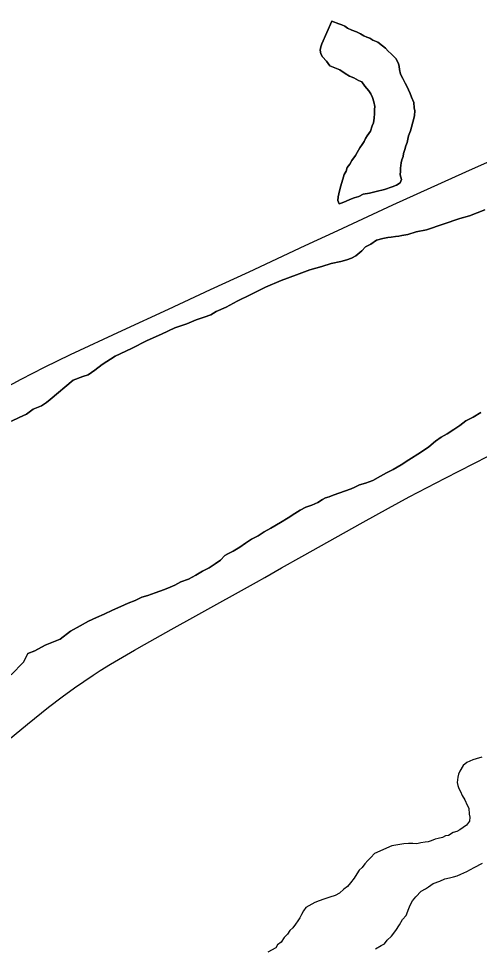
# Model space of a CAD drawing. Extents: x -483 to 680, y 0 to 440.
# Drawn here: x 186.57 to 201.4, y 190.46 to 220.38 of the extents above; entities that cross this region are included whole.
import ezdxf

# ---------------------------------------------------------------- set-up
doc = ezdxf.new("R2010")
doc.units = 0
for name, color, linetype in [('GM_X_County_Road', 7, 'Continuous'), ('GM_X_Major_River', 7, 'Continuous'), ('GM_X_Minor_Lake', 7, 'Continuous'), ('GM_X_State_Route', 7, 'Continuous')]:
    doc.layers.add(name, color=color, linetype=linetype)

msp = doc.modelspace()

# ---------------------------------------------------------------- linework, layer by layer
at = {"layer": 'GM_X_County_Road'}
msp.add_lwpolyline([(185.317, 196.422), (186.851, 197.677), (187.529, 198.221), (187.97, 198.554), (188.367, 198.843), (188.974, 199.257), (189.198, 199.405), (189.533, 199.611), (190.304, 200.059), (190.621, 200.243), (191.485, 200.723), (192.271, 201.162), (194.226, 202.248), (194.498, 202.398), (195.037, 202.705), (195.684, 203.07), (197.658, 204.178), (198.472, 204.627), (199.147, 204.993), (200.305, 205.593), (201.687, 206.305)], dxfattribs=at)
at = {"layer": 'GM_X_Major_River'}
for points in [[(201.583, 214.224), (201.332, 214.137), (201.081, 214.031), (200.774, 213.946), (199.696, 213.582), (199.37, 213.517), (199.101, 213.431), (198.909, 213.399), (198.814, 213.383), (198.699, 213.368), (198.565, 213.353), (198.451, 213.338), (198.297, 213.305), (198.086, 213.255), (197.911, 213.128), (197.736, 213.038), (197.618, 212.909), (197.422, 212.744), (197.287, 212.673), (197.133, 212.621), (196.941, 212.57), (196.634, 212.504), (196.326, 212.4), (195.942, 212.299), (195.518, 212.141), (195.017, 211.949), (194.515, 211.737), (194.05, 211.505), (193.605, 211.292), (193.256, 211.094), (192.928, 210.952), (192.753, 210.844), (192.542, 210.775), (192.291, 210.688), (191.983, 210.565), (191.597, 210.426), (191.172, 210.231), (190.708, 210.018), (190.205, 209.768), (189.683, 209.519), (189.256, 209.248), (189.021, 209.065), (188.807, 208.92), (188.634, 208.869), (188.326, 208.746), (187.582, 208.124), (187.465, 208.032)], [(187.465, 208.032), (187.582, 208.124), (188.326, 208.746), (188.634, 208.869), (188.807, 208.92), (189.021, 209.065), (189.256, 209.248), (189.683, 209.519), (190.205, 209.768), (190.708, 210.018), (191.172, 210.231), (191.597, 210.426), (191.983, 210.565), (192.291, 210.688), (192.542, 210.775), (192.753, 210.844), (192.928, 210.952), (193.256, 211.094), (193.605, 211.292), (194.05, 211.505), (194.515, 211.737), (195.017, 211.949), (195.518, 212.141), (195.942, 212.299), (196.326, 212.4), (196.634, 212.504), (196.941, 212.57), (197.133, 212.621), (197.287, 212.673), (197.422, 212.744), (197.618, 212.909), (197.736, 213.038), (197.911, 213.128), (198.086, 213.255), (198.297, 213.305), (198.451, 213.338), (198.565, 213.353), (198.699, 213.368), (198.814, 213.383), (198.909, 213.399), (199.101, 213.431), (199.37, 213.517), (199.696, 213.582), (200.774, 213.946), (201.081, 214.031), (201.332, 214.137), (201.583, 214.224)], [(187.465, 208.032), (187.309, 207.923), (187.039, 207.818), (186.824, 207.654), (186.593, 207.547), (186.341, 207.423)], [(186.341, 207.423), (186.593, 207.547), (186.824, 207.654), (187.039, 207.818), (187.309, 207.923), (187.465, 208.032)], [(196.45, 204.958), (196.565, 204.992), (196.7, 205.045), (197.278, 205.254), (197.394, 205.307), (197.549, 205.378), (197.741, 205.429), (197.972, 205.516), (198.224, 205.66), (198.418, 205.768), (198.631, 205.875), (198.883, 206.019), (199.136, 206.182), (199.505, 206.417), (199.778, 206.598), (199.993, 206.781), (200.168, 206.909), (200.362, 207.016), (200.576, 207.161), (200.771, 207.288), (200.966, 207.434), (201.198, 207.559), (201.451, 207.703)], [(201.451, 207.703), (201.198, 207.559), (200.966, 207.434), (200.771, 207.288), (200.576, 207.161), (200.362, 207.016), (200.168, 206.909), (199.993, 206.781), (199.778, 206.598), (199.505, 206.417), (199.136, 206.182), (198.883, 206.019), (198.631, 205.875), (198.418, 205.768), (198.224, 205.66), (197.972, 205.516), (197.741, 205.429), (197.549, 205.378), (197.394, 205.307), (197.278, 205.254), (196.7, 205.045), (196.565, 204.992), (196.45, 204.958)], [(186.328, 199.262), (186.722, 199.668), (186.864, 199.948), (187.095, 200.036), (187.425, 200.215), (187.907, 200.408), (188.239, 200.664), (188.549, 200.844), (188.82, 200.987), (189.072, 201.112), (189.323, 201.218), (189.593, 201.342), (189.864, 201.466), (190.096, 201.573), (190.327, 201.66), (190.54, 201.767), (190.732, 201.818), (190.964, 201.905), (191.117, 201.957), (191.271, 202.009), (191.445, 202.08), (191.6, 202.151), (191.794, 202.258), (192.044, 202.345), (192.276, 202.471), (192.49, 202.597), (192.703, 202.704), (192.897, 202.831), (193.073, 202.958), (193.211, 203.106), (193.308, 203.16), (193.482, 203.249), (193.695, 203.375), (193.871, 203.502), (194.065, 203.629), (194.278, 203.736), (194.473, 203.863), (194.686, 203.989), (194.997, 204.169), (195.249, 204.313), (195.463, 204.458), (195.638, 204.566), (195.812, 204.656), (196.005, 204.725), (196.198, 204.814), (196.353, 204.904), (196.45, 204.958)], [(196.45, 204.958), (196.353, 204.904), (196.198, 204.814), (196.005, 204.725), (195.812, 204.656), (195.638, 204.566), (195.463, 204.458), (195.249, 204.313), (194.997, 204.169), (194.686, 203.989), (194.473, 203.863), (194.278, 203.736), (194.065, 203.629), (193.871, 203.502), (193.695, 203.375), (193.482, 203.249), (193.308, 203.16), (193.211, 203.106), (193.073, 202.958), (192.897, 202.831), (192.703, 202.704), (192.49, 202.597), (192.276, 202.471), (192.044, 202.345), (191.794, 202.258), (191.6, 202.151), (191.445, 202.08), (191.271, 202.009), (191.117, 201.957), (190.964, 201.905), (190.732, 201.818), (190.54, 201.767), (190.327, 201.66), (190.096, 201.573), (189.864, 201.466), (189.593, 201.342), (189.323, 201.218), (189.072, 201.112), (188.82, 200.987), (188.549, 200.844), (188.239, 200.664), (187.907, 200.408), (187.425, 200.215), (187.095, 200.036), (186.864, 199.948), (186.722, 199.668), (186.328, 199.262)]]:
    msp.add_lwpolyline(points, dxfattribs=at)
at = {"layer": 'GM_X_Minor_Lake'}
for points in [[(196.304, 219.477), (196.282, 219.364), (196.297, 219.249), (196.351, 219.153), (196.48, 219.015), (196.589, 218.859), (196.909, 218.735), (197.077, 218.615), (197.226, 218.534), (197.358, 218.472), (197.507, 218.391), (197.62, 218.35), (197.711, 218.213), (197.839, 218.057), (197.913, 217.96), (197.966, 217.844), (198, 217.709), (198.033, 217.556), (198.03, 217.461), (198.026, 217.328), (198.021, 217.176), (197.997, 217.024), (197.956, 216.931), (197.893, 216.762), (197.793, 216.613), (197.733, 216.52), (197.692, 216.426), (197.632, 216.333), (197.552, 216.221), (197.471, 216.072), (197.411, 215.979), (197.292, 215.811), (197.231, 215.699), (197.151, 215.588), (197.11, 215.475), (197.049, 215.363), (197.006, 215.212), (196.964, 215.08), (196.921, 214.929), (196.877, 214.741), (196.855, 214.646), (196.851, 214.532), (196.885, 214.417), (196.982, 214.452), (197.117, 214.504), (197.233, 214.558), (197.368, 214.61), (197.522, 214.662), (197.657, 214.734), (197.868, 214.765), (198.079, 214.815), (198.347, 214.882), (198.598, 214.969), (198.733, 215.022), (198.849, 215.094), (198.891, 215.207), (198.858, 215.36), (198.861, 215.474), (198.864, 215.569), (198.889, 215.74), (198.911, 215.834), (198.953, 215.947), (198.956, 216.042), (198.998, 216.174), (199.04, 216.286), (199.081, 216.399), (199.126, 216.607), (199.189, 216.776), (199.296, 217.172), (199.318, 217.266), (199.323, 217.418), (199.307, 217.514), (199.294, 217.686), (199.223, 217.859), (199.17, 217.975), (199.116, 218.091), (199.063, 218.207), (199.009, 218.304), (198.938, 218.458), (198.866, 218.594), (198.833, 218.747), (198.817, 218.843), (198.801, 218.938), (198.71, 219.094), (198.563, 219.251), (198.47, 219.33), (198.378, 219.428), (198.286, 219.507), (198.137, 219.626), (197.968, 219.689), (197.874, 219.749), (197.781, 219.79), (197.687, 219.831), (197.574, 219.892), (197.443, 219.953), (197.293, 220.015), (197.161, 220.077), (197.068, 220.137), (196.974, 220.178), (196.88, 220.219), (196.654, 220.303)], [(196.654, 220.303), (196.88, 220.219), (196.974, 220.178), (197.068, 220.137), (197.161, 220.077), (197.293, 220.015), (197.443, 219.953), (197.574, 219.892), (197.687, 219.831), (197.781, 219.79), (197.874, 219.749), (197.968, 219.689), (198.137, 219.626), (198.286, 219.507), (198.378, 219.428), (198.47, 219.33), (198.563, 219.251), (198.71, 219.094), (198.801, 218.938), (198.817, 218.843), (198.833, 218.747), (198.866, 218.594), (198.938, 218.458), (199.009, 218.304), (199.063, 218.207), (199.116, 218.091), (199.17, 217.975), (199.223, 217.859), (199.294, 217.686), (199.307, 217.514), (199.323, 217.418), (199.318, 217.266), (199.296, 217.172), (199.189, 216.776), (199.126, 216.607), (199.081, 216.399), (199.04, 216.286), (198.998, 216.174), (198.956, 216.042), (198.953, 215.947), (198.911, 215.834), (198.889, 215.74), (198.864, 215.569), (198.861, 215.474), (198.858, 215.36), (198.891, 215.207), (198.849, 215.094), (198.733, 215.022), (198.598, 214.969), (198.347, 214.882), (198.079, 214.815), (197.868, 214.765), (197.657, 214.734), (197.522, 214.662), (197.368, 214.61), (197.233, 214.558), (197.117, 214.504), (196.982, 214.452), (196.885, 214.417), (196.851, 214.532), (196.855, 214.646), (196.877, 214.741), (196.921, 214.929), (196.964, 215.08), (197.006, 215.212), (197.049, 215.363), (197.11, 215.475), (197.151, 215.588), (197.231, 215.699), (197.292, 215.811), (197.411, 215.979), (197.471, 216.072), (197.552, 216.221), (197.632, 216.333), (197.692, 216.426), (197.733, 216.52), (197.793, 216.613), (197.893, 216.762), (197.956, 216.931), (197.997, 217.024), (198.021, 217.176), (198.026, 217.328), (198.03, 217.461), (198.033, 217.556), (198, 217.709), (197.966, 217.844), (197.913, 217.96), (197.839, 218.057), (197.711, 218.213), (197.62, 218.35), (197.507, 218.391), (197.358, 218.472), (197.226, 218.534), (197.077, 218.615), (196.909, 218.735), (196.589, 218.859), (196.48, 219.015), (196.351, 219.153), (196.297, 219.249), (196.282, 219.364), (196.304, 219.477)], [(196.654, 220.303), (196.326, 219.572), (196.304, 219.477)], [(196.304, 219.477), (196.326, 219.572), (196.654, 220.303)], [(201.477, 196.612), (201.304, 196.561), (201.189, 196.526), (200.995, 196.438), (200.878, 196.346), (200.777, 196.159), (200.736, 196.066), (200.714, 195.971), (200.69, 195.801), (200.706, 195.705), (200.741, 195.609), (200.795, 195.512), (200.847, 195.377), (200.938, 195.241), (201.009, 195.067), (201.063, 194.97), (201.076, 194.78), (201.092, 194.684), (201.088, 194.551), (200.988, 194.421), (200.774, 194.276), (200.677, 194.222), (200.562, 194.188), (200.407, 194.098), (200.311, 194.082), (200.214, 194.028), (200.08, 193.995), (199.984, 193.979), (199.849, 193.926), (199.753, 193.892), (199.657, 193.876), (199.523, 193.861), (199.389, 193.827), (199.256, 193.832), (199.123, 193.836), (198.97, 193.822), (198.778, 193.791), (198.587, 193.759), (198.027, 193.511), (197.908, 193.382), (197.81, 193.29), (197.711, 193.179), (197.632, 193.067), (197.534, 192.976), (197.454, 192.864), (197.373, 192.715), (197.254, 192.566), (197.155, 192.456), (197.038, 192.364), (196.901, 192.236), (196.765, 192.164), (196.592, 192.113), (196.399, 192.043), (196.245, 191.991), (196.11, 191.938), (196.013, 191.885), (195.916, 191.831), (195.82, 191.777), (195.74, 191.665), (195.679, 191.553), (195.618, 191.441), (195.558, 191.348), (195.479, 191.236), (195.399, 191.125), (195.301, 191.033), (195.221, 190.922), (195.122, 190.811)], [(201.477, 196.612), (201.304, 196.561), (201.189, 196.526), (200.995, 196.438), (200.878, 196.346), (200.777, 196.159), (200.736, 196.066), (200.714, 195.971), (200.69, 195.801), (200.706, 195.705), (200.741, 195.609), (200.795, 195.512), (200.847, 195.377), (200.938, 195.241), (201.009, 195.067), (201.063, 194.97), (201.076, 194.78), (201.092, 194.684), (201.088, 194.551), (200.988, 194.421), (200.774, 194.276), (200.677, 194.222), (200.562, 194.188), (200.407, 194.098), (200.311, 194.082), (200.214, 194.028), (200.08, 193.995), (199.984, 193.979), (199.849, 193.926), (199.753, 193.892), (199.657, 193.876), (199.523, 193.861), (199.389, 193.827), (199.256, 193.832), (199.123, 193.836), (198.97, 193.822), (198.778, 193.791), (198.587, 193.759), (198.027, 193.511), (197.908, 193.382), (197.81, 193.29), (197.711, 193.179), (197.632, 193.067), (197.534, 192.976), (197.454, 192.864), (197.373, 192.715), (197.254, 192.566), (197.155, 192.456), (197.038, 192.364), (196.901, 192.236), (196.765, 192.164), (196.592, 192.113), (196.399, 192.043), (196.245, 191.991), (196.11, 191.938), (196.013, 191.885), (195.916, 191.831), (195.82, 191.777), (195.74, 191.665), (195.679, 191.553), (195.618, 191.441), (195.558, 191.348), (195.479, 191.236), (195.399, 191.125), (195.301, 191.033), (195.221, 190.922), (195.122, 190.811)], [(198.062, 190.447), (198.237, 190.555), (198.353, 190.609), (198.433, 190.72), (198.57, 190.849), (198.709, 191.035), (198.829, 191.221), (198.93, 191.389), (199.049, 191.518), (199.132, 191.743), (199.174, 191.856), (199.254, 191.987), (199.353, 192.117), (199.53, 192.301), (199.666, 192.372), (199.764, 192.445), (199.919, 192.554), (200.131, 192.623), (200.286, 192.694), (200.439, 192.727), (200.574, 192.761), (200.689, 192.795), (200.805, 192.848), (200.998, 192.937), (201.231, 193.063), (201.502, 193.206)], [(198.062, 190.447), (198.237, 190.555), (198.353, 190.609), (198.433, 190.72), (198.57, 190.849), (198.709, 191.035), (198.829, 191.221), (198.93, 191.389), (199.049, 191.518), (199.132, 191.743), (199.174, 191.856), (199.254, 191.987), (199.353, 192.117), (199.53, 192.301), (199.666, 192.372), (199.764, 192.445), (199.919, 192.554), (200.131, 192.623), (200.286, 192.694), (200.439, 192.727), (200.574, 192.761), (200.689, 192.795), (200.805, 192.848), (200.998, 192.937), (201.231, 193.063), (201.502, 193.206)], [(195.122, 190.811), (195.022, 190.662), (194.905, 190.571), (194.845, 190.477), (194.593, 190.334)], [(195.122, 190.811), (195.022, 190.662), (194.905, 190.571), (194.845, 190.477), (194.593, 190.334)]]:
    msp.add_lwpolyline(points, dxfattribs=at)
at = {"layer": 'GM_X_State_Route'}
msp.add_lwpolyline([(185.997, 208.423), (186.654, 208.779), (187.401, 209.164), (188.24, 209.571), (189.903, 210.347), (191.399, 211.037), (192.752, 211.665), (193.996, 212.235), (195.799, 213.076), (196.842, 213.56), (198.619, 214.385), (200.968, 215.452), (202.359, 216.073), (203.694, 216.665), (205.31, 217.393), (206.532, 217.935), (207.665, 218.445), (208.223, 218.716), (208.792, 219.03), (209.271, 219.316), (209.657, 219.573), (210.331, 220.07), (211.391, 220.883)], dxfattribs=at)

doc.saveas('drawing.dxf')
